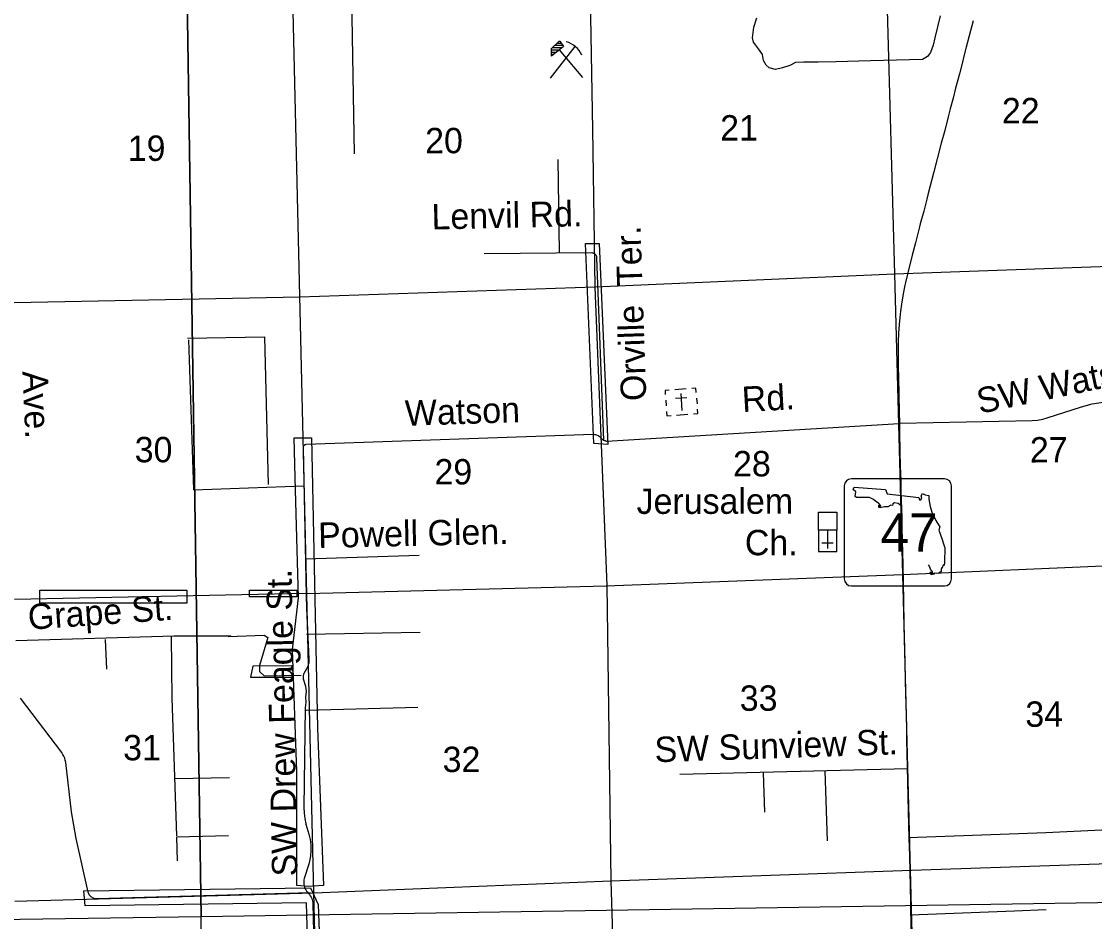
# Model space of a CAD drawing. Extents: x 2480962 to 2688785, y 277103 to 599240.
# Drawn here: x 2519285 to 2538319, y 367920 to 383888 of the extents above; entities that cross this region are included whole.
import ezdxf

# ---------------------------------------------------------------- set-up
doc = ezdxf.new("R2010")
doc.units = 0
for name, color, linetype in [('Culture', 7, 'Continuous'), ('Culture Text', 7, 'Continuous'), ('Divided_Highway', 7, 'Continuous'), ('Level 31', 7, 'Continuous'), ('Local Roads Improved', 7, 'Continuous'), ('Local Roads Paved', 7, 'Continuous'), ('Local Roads Related Text', 7, 'Continuous'), ('Local Roads Unimproved', 7, 'Continuous'), ('Roadshields State Highways', 7, 'Continuous'), ('Section Lines', 7, 'Continuous'), ('Section Numbers', 7, 'Continuous'), ('State Routes Highway Center Lines', 7, 'Continuous'), ('Township and Range lines', 7, 'Continuous'), ('Uninventoried Roads and Features', 7, 'Continuous')]:
    doc.layers.add(name, color=color, linetype=linetype)

msp = doc.modelspace()

# ---------------------------------------------------------------- linework, layer by layer
at = {"layer": 'Culture'}
for p, q in [((2528667.403, 382884.746), (2529104.645, 383444.446)), ((2528684.301, 383408.999), (2528819.588, 383535.838)), ((2528684.304, 383273.708), (2528684.301, 383408.999)), ((2528684.301, 383384.77), (2528823.13, 383384.774)), ((2528899.486, 383445.862), (2528684.304, 383273.708)), ((2528701.125, 383424.771), (2528873.13, 383424.776)), ((2528743.791, 383464.773), (2528886.244, 383464.777)), ((2528786.457, 383504.775), (2528858.243, 383504.777)), ((2528819.588, 383535.838), (2528836.5, 383535.838)), ((2528823.873, 383385.86), (2529236.91, 382893.274)), ((2528836.5, 383535.838), (2528899.486, 383445.862)), ((2528684.302, 383344.769), (2528773.13, 383344.772)), ((2528684.304, 383304.769), (2528723.13, 383304.77)), ((2530774.487, 377348.038), (2530699.674, 377342.722)), ((2530699.674, 377342.722), (2530704.993, 377267.908)), ((2531073.736, 377369.311), (2530874.236, 377355.131)), ((2530979.304, 377287.408), (2531000.576, 376988.158)), ((2531248.299, 377381.718), (2531173.486, 377376.402)), ((2531253.617, 377306.907), (2531248.299, 377381.718)), ((2530712.082, 377168.159), (2530719.173, 377068.41)), ((2530884.872, 377205.505), (2531084.373, 377219.687)), ((2531260.707, 377207.157), (2531267.797, 377107.407)), ((2530726.263, 376968.659), (2530731.581, 376893.847)), ((2530731.581, 376893.847), (2530806.395, 376899.165)), ((2530906.143, 376906.255), (2531105.643, 376920.435)), ((2531205.393, 376927.528), (2531280.206, 376932.847)), ((2531280.206, 376932.847), (2531274.889, 377007.658)), ((2533744.732, 374860.516), (2533419.732, 374860.516)), ((2533419.732, 374860.516), (2533419.732, 374485.516)), ((2533582.232, 374860.516), (2533582.232, 374535.368)), ((2533744.732, 374485.516), (2533744.732, 374860.516)), ((2533682.232, 374635.516), (2533482.089, 374635.516)), ((2533419.732, 374485.516), (2533744.732, 374485.516))]:
    msp.add_line(p, q, dxfattribs=at)
msp.add_lwpolyline([(2533744.732, 374860.516), (2533419.732, 374860.516), (2533419.732, 375185.516), (2533744.732, 375185.516)], close=True, dxfattribs=at)
msp.add_arc((2528833.749, 383111.762), 430.624, 24.542975, 74.83185, dxfattribs=at)
at = {"layer": 'Divided_Highway'}
for p, q in [((2522471.387, 368007.737), (2521773.243, 413460.785)), ((2521773.243, 413460.785), (2522471.387, 368007.737)), ((2521773.243, 413460.785), (2522471.387, 368007.737)), ((2521773.243, 413460.785), (2522471.387, 368007.737)), ((2522471.387, 368007.737), (2521773.243, 413460.785)), ((2522471.387, 368007.737), (2521773.243, 413460.785)), ((2521773.243, 413460.785), (2522471.387, 368007.737)), ((2521773.243, 413460.785), (2522471.387, 368007.737)), ((2521773.243, 413460.785), (2522471.387, 368007.737)), ((2521773.243, 413460.785), (2522471.387, 368007.737)), ((2521773.243, 413460.785), (2522471.387, 368007.737)), ((2522471.387, 368007.737), (2562034.749, 368637.924)), ((2482907.298, 367421.01), (2522471.387, 368007.737)), ((2523169.759, 322555.352), (2522471.387, 368007.737))]:
    msp.add_line(p, q, dxfattribs=at)
at = {"layer": 'Level 31'}
for points in [[(2529287.934, 379946.575), (2529531.648, 379946.575), (2529687.966, 376382.83), (2529434.503, 376402.327)], [(2524122.637, 376500.146), (2524429.274, 376500.146), (2524536.596, 371348.649), (2524643.919, 368558.255), (2524383.278, 368542.923), (2524168.632, 368558.255), (2524168.632, 369263.519), (2524168.632, 370582.057), (2524091.973, 372743.846), (2524199.296, 373663.756), (2524137.969, 375794.882)], [(2519613.033, 373796.925), (2522218.019, 373796.925), (2522218.019, 373566.92), (2519613.033, 373566.92)], [(2523328.969, 373796.925), (2524171.759, 373796.925), (2524171.759, 373681.923), (2523328.969, 373681.923)], [(2523388.521, 372449.733), (2523345.068, 372257.297), (2524105.501, 372254.193), (2524096.189, 372459.044)]]:
    msp.add_lwpolyline(points, close=True, dxfattribs=at)
msp.add_lwpolyline([(2539079.798, 363522.148), (2536630.025, 363438.396), (2530756.849, 363270.89), (2528401.297, 363155.729), (2526255.128, 363061.507), (2524485.847, 363040.569), (2524339.279, 368254.19), (2520413.36, 368201.845), (2520392.421, 368463.573), (2524412.563, 368515.918), (2524548.662, 368222.783), (2524674.291, 364862.196), (2524674.291, 363417.457), (2524674.291, 363197.606), (2527521.891, 363291.828), (2532410.97, 363490.741), (2538514.466, 363668.716)], dxfattribs=at)
at = {"layer": 'Local Roads Improved'}
for p, q in [((2525135.251, 384473.242), (2525185.062, 381539.679)), ((2528828.373, 379795.395), (2528803.145, 381441.737)), ((2529399.304, 379780.648), (2527491.633, 379766.795)), ((2529612.202, 376456.331), (2529493.165, 379692.237)), ((2537476.698, 376855.176), (2538086.743, 377052.376)), ((2534855.542, 376746.806), (2529663.774, 376436.613)), ((2534869.581, 376760.846), (2537210.18, 376810.318)), ((2529426.336, 376558.731), (2524334.703, 376381.547)), ((2529591.571, 376472.016), (2529548.385, 376512.72)), ((2524279.222, 376322.875), (2524334.341, 373710.096)), ((2524334.341, 373710.096), (2524342.268, 373474.586)), ((2524342.268, 373474.586), (2524383.613, 372580.023)), ((2526355.647, 373048.385), (2524337.648, 373010.931)), ((2524342.823, 372406.167), (2524293.823, 372317.962)), ((2524284.387, 372228.64), (2524324.934, 372095.956)), ((2519998.07, 370918.622), (2519268.262, 371880.107)), ((2524318.158, 371712.592), (2524295.254, 369942.808)), ((2520173.097, 369868.733), (2520069.013, 370742.984)), ((2520254.88, 369391.189), (2520173.097, 369868.733)), ((2524331.536, 369648.456), (2524383.282, 369470.744)), ((2520467.328, 368444.361), (2520254.88, 369391.189)), ((2524379.242, 368937.233), (2524301.471, 368684.458)), ((2524411.506, 368429.099), (2520623.382, 368322.986)), ((2524350.992, 368446.369), (2524391.624, 368398.967)), ((2524452.25, 368237.807), (2524593.022, 363140.452))]:
    msp.add_line(p, q, dxfattribs=at)
for points in [[(2535578.59, 383990.01), (2535485.621, 383594.89), (2535457.73, 383469.382), (2535411.245, 383339.225), (2535355.464, 383264.85), (2535267.143, 383213.717), (2535039.369, 383209.068), (2534346.748, 383190.474), (2533728.502, 383171.88), (2533417.056, 383167.232), (2533161.39, 383167.232), (2533017.288, 383162.584), (2532915.022, 383106.802), (2532784.865, 383064.966), (2532659.356, 383037.075), (2532547.793, 383064.966), (2532492.012, 383111.45), (2532445.527, 383195.123), (2532431.582, 383302.037), (2532375.8, 383381.061), (2532324.667, 383450.788), (2532268.886, 383520.515), (2532250.292, 383599.539), (2532273.534, 383785.477), (2532329.316, 383952.822)], [(2529493.165, 379692.237), (2529492.319, 379701.801), (2529490.478, 379711.224), (2529487.661, 379720.403), (2529483.901, 379729.238), (2529479.238, 379737.631), (2529473.723, 379745.491), (2529467.417, 379752.731), (2529460.388, 379759.273), (2529452.714, 379765.043), (2529444.479, 379769.981), (2529435.772, 379774.03), (2529426.691, 379777.147), (2529417.333, 379779.296), (2529407.802, 379780.457), (2529399.304, 379780.648)], [(2538086.743, 377052.376), (2538276.421, 377102.894), (2538470.339, 377133.308), (2538552.783, 377140.014)], [(2537210.18, 376810.318), (2537307.21, 376817.434), (2537402.966, 376834.654), (2537476.698, 376855.176)], [(2529548.385, 376512.72), (2529534.866, 376524.187), (2529520.222, 376534.178), (2529504.614, 376542.584), (2529488.213, 376549.312), (2529471.198, 376554.288), (2529453.757, 376557.459), (2529436.08, 376558.789), (2529426.336, 376558.731)], [(2524334.703, 376381.547), (2524328.708, 376381.022), (2524322.8, 376379.875), (2524317.045, 376378.117), (2524311.505, 376375.766), (2524306.243, 376372.849), (2524301.313, 376369.397), (2524296.77, 376365.45), (2524292.666, 376361.049), (2524289.043, 376356.244), (2524285.943, 376351.086), (2524283.399, 376345.633), (2524281.439, 376339.942), (2524280.084, 376334.078), (2524279.35, 376328.106), (2524279.222, 376322.875)], [(2529663.774, 376436.613), (2529650.123, 376439.646), (2529642.686, 376447.246), (2529632.968, 376449.207), (2529623.509, 376452.172), (2529614.411, 376456.11), (2529605.775, 376460.976), (2529597.695, 376466.72), (2529591.571, 376472.016)], [(2524383.613, 372580.023), (2524383.402, 372545.806), (2524379.615, 372511.796), (2524372.294, 372478.369), (2524361.519, 372445.891), (2524347.408, 372414.716), (2524342.823, 372406.167)], [(2524293.823, 372317.962), (2524288.544, 372307.163), (2524284.423, 372295.873), (2524281.504, 372284.214), (2524279.82, 372272.314), (2524279.389, 372260.302), (2524280.216, 372248.312), (2524282.292, 372236.474), (2524284.387, 372228.64)], [(2524324.934, 372095.956), (2524337.497, 372002.676), (2524322.944, 371902.154), (2524326.372, 371803.611), (2524318.158, 371712.592)], [(2520069.013, 370742.984), (2520062.587, 370780.233), (2520052.302, 370816.605), (2520038.271, 370851.702), (2520020.649, 370885.141), (2519999.627, 370916.555), (2519998.07, 370918.622)], [(2524295.254, 369942.808), (2524296.642, 369845.811), (2524308.161, 369749.491), (2524329.685, 369654.902), (2524331.536, 369648.456)], [(2524383.282, 369470.744), (2524405.568, 369375.981), (2524417.827, 369279.407), (2524419.925, 369182.081), (2524411.837, 369085.069), (2524393.654, 368989.432), (2524379.242, 368937.233)], [(2524301.471, 368684.458), (2524295.044, 368658.877), (2524291.327, 368632.766), (2524290.36, 368606.408), (2524292.153, 368580.094), (2524296.686, 368554.111), (2524303.91, 368528.744), (2524313.748, 368504.272), (2524326.088, 368480.963), (2524340.798, 368459.07), (2524350.992, 368446.369)], [(2520623.382, 368322.986), (2520607.113, 368323.383), (2520590.974, 368325.477), (2520575.143, 368329.248), (2520559.793, 368334.653), (2520545.092, 368341.632), (2520531.201, 368350.11), (2520518.271, 368359.993), (2520506.446, 368371.174), (2520495.855, 368383.53), (2520486.614, 368396.925), (2520478.823, 368411.213), (2520472.568, 368426.237), (2520467.918, 368441.833), (2520467.328, 368444.361)], [(2524391.624, 368398.967), (2524407.711, 368378.078), (2524421.527, 368355.621), (2524432.92, 368331.843), (2524441.766, 368307.004), (2524447.966, 368281.377), (2524451.454, 368255.243), (2524452.25, 368237.807)], [(2535055.196, 368042.279), (2536899.737, 368108.63), (2537463.716, 368135.17)]]:
    msp.add_lwpolyline(points, dxfattribs=at)
at = {"layer": 'Local Roads Paved'}
for p, q in [((2520770.363, 372925.5), (2520790.341, 372396.081)), ((2521940.319, 372985.444), (2521950.292, 371868.416)), ((2521950.671, 371884.683), (2522036.511, 369438.227)), ((2535001.496, 370630.109), (2530964.481, 370530.566)), ((2532441.033, 370558.217), (2532463.154, 369861.417)), ((2533536.004, 370596.928), (2533574.715, 369352.642))]:
    msp.add_line(p, q, dxfattribs=at)
for points in [[(2519185.031, 372907.579), (2521993.591, 372989.881), (2523000.546, 372986.691)], [(2535017.255, 369410.826), (2537454.09, 369502.782), (2539814.296, 369610.064), (2540335.38, 369610.064), (2540871.79, 369747.999)]]:
    msp.add_lwpolyline(points, dxfattribs=at)
at = {"layer": 'Local Roads Unimproved'}
for p, q in [((2524322.016, 374352.6), (2526339.27, 374416.98)), ((2524332.746, 371670.082), (2526317.809, 371723.732)), ((2522003.93, 370458.783), (2522974.101, 370474.899))]:
    msp.add_line(p, q, dxfattribs=at)
for points in [[(2522232.406, 378267.223), (2523596.913, 378291.029), (2523659.122, 375672.123)], [(2522248.568, 378240.585), (2522337, 375579.839), (2524285.837, 375647.341)], [(2522948.567, 372979.151), (2523592.372, 373000.611), (2523656.752, 372957.69), (2523506.531, 372464.107), (2523506.531, 372356.807), (2523592.372, 372281.696), (2524246.906, 372292.426)], [(2522959.297, 369438.227), (2522036.511, 369416.767), (2522047.241, 368998.294)]]:
    msp.add_lwpolyline(points, dxfattribs=at)
at = {"layer": 'Roadshields State Highways'}
for p, q in [((2535655.041, 375774.119), (2534005.041, 375774.119)), ((2533880.041, 375649.119), (2533880.041, 373999.119)), ((2535780.041, 373999.119), (2535780.041, 375649.119)), ((2534005.041, 373874.119), (2535655.041, 373874.119))]:
    msp.add_line(p, q, dxfattribs=at)
for points in [[(2534899.679, 375275.02), (2534879.978, 375300.364), (2534837.124, 375336.645), (2534767.898, 375346.54), (2534738.23, 375333.347), (2534734.934, 375303.663), (2534705.265, 375306.961), (2534652.522, 375277.276), (2534593.186, 375277.276), (2534517.367, 375257.487), (2534490.995, 375264.083), (2534494.292, 375306.961), (2534510.774, 375277.276), (2534527.257, 375293.768), (2534490.995, 375336.645), (2534434.956, 375379.523), (2534398.695, 375409.207), (2534326.172, 375442.19), (2534250.354, 375445.488), (2534095.42, 375442.19), (2534072.345, 375458.682), (2534085.531, 375544.437), (2534039.38, 375587.314), (2534055.863, 375626.894)], [(2534055.863, 375626.894), (2534609.668, 375587.314), (2534639.336, 375508.156), (2535203.031, 375445.488), (2535216.217, 375399.313), (2535239.292, 375399.313), (2535255.774, 375432.295), (2535245.885, 375471.875), (2535265.664, 375511.454), (2535315.111, 375488.366), (2535381.04, 375478.471), (2535381.04, 375415.804), (2535400.819, 375280.575), (2535433.783, 375184.925), (2535503.009, 375036.502), (2535549.159, 374957.343), (2535575.531, 374921.062), (2535555.752, 374864.992), (2535582.124, 374795.728), (2535615.089, 374700.078), (2535638.164, 374620.919), (2535664.536, 374551.655), (2535664.536, 374488.988), (2535657.943, 374363.653), (2535654.646, 374291.091), (2535651.35, 374235.02), (2535638.164, 374251.512), (2535621.682, 374215.231), (2535598.606, 374175.651), (2535598.606, 374129.476), (2535559.049, 374099.791), (2535516.195, 374093.195), (2535479.934, 374099.791), (2535466.748, 374080.001), (2535423.894, 374073.405), (2535404.115, 374109.686), (2535414.005, 374126.177), (2535427.19, 374103.089), (2535443.673, 374096.493), (2535443.673, 374126.177), (2535407.412, 374169.055), (2535394.226, 374221.827), (2535371.73, 374246.382)]]:
    msp.add_lwpolyline(points, dxfattribs=at)
for centre, start, end in [((2534005.041, 375649.119), 90, 180), ((2535655.041, 375649.119), 0, 90), ((2534005.041, 373999.119), 180, 270), ((2535655.041, 373999.119), 270, 0)]:
    msp.add_arc(centre, 125, start, end, dxfattribs=at)
at = {"layer": 'Section Lines'}
for p, q in [((2534626.36, 384701.325), (2534767.717, 379403.54)), ((2529370.587, 384588.964), (2529411.339, 381967.598)), ((2524469.507, 368430.983), (2524096.299, 384416.596)), ((2529411.226, 381974.845), (2529454.718, 379177.138)), ((2540035.657, 379590.067), (2534767.731, 379403.031)), ((2534767.717, 379403.54), (2529454.72, 379177.138)), ((2534767.717, 379403.54), (2534909.838, 374077.145)), ((2529454.72, 379177.138), (2524223.385, 378999.338)), ((2529454.72, 379177.138), (2529668.639, 373879.046)), ((2524223.385, 378999.338), (2513574.472, 378786.264)), ((2534909.838, 374077.144), (2540169.178, 374303.875)), ((2529658.585, 373878.665), (2534909.838, 374077.145)), ((2534909.838, 374077.144), (2535049.742, 368833.793)), ((2524345.534, 373741.103), (2529658.585, 373878.665)), ((2529668.639, 373879.046), (2529741.196, 368641.519)), ((2524345.536, 373741.035), (2519163.412, 373632.536)), ((2535049.756, 368833.288), (2535193, 363464.757)), ((2529741.197, 368641.522), (2529883.002, 363302.298)), ((2524593.022, 363140.452), (2524469.513, 368430.719))]:
    msp.add_line(p, q, dxfattribs=at)
at = {"layer": 'State Routes Highway Center Lines'}
msp.add_lwpolyline([(2536163.129, 383896.435), (2536118.317, 383720.506), (2536043.63, 383433.377), (2535996.329, 383248.32), (2535980.562, 383190.23), (2535922.472, 382961.191), (2535866.042, 382747.919), (2535853.594, 382703.107), (2535809.612, 382528.838), (2535760.651, 382337.142), (2535729.946, 382218.473), (2535722.478, 382194.407), (2535661.068, 381952.92), (2535600.489, 381727.2), (2535528.292, 381449.2), (2535468.543, 381219.33), (2535403.814, 380970.375), (2535363.981, 380813.532), (2535344.065, 380735.526), (2535288.465, 380523.914), (2535228.715, 380295.704), (2535214.608, 380244.254), (2535142.411, 379959.614), (2535102.578, 379805.262), (2535085.151, 379742.193), (2535000.506, 379407.762), (2534963.992, 379254.24), (2534953.204, 379208.598), (2534923.33, 379054.245), (2534895.115, 378874.997), (2534876.858, 378743.05), (2534870.219, 378696.579), (2534853.622, 378514.841), (2534842.834, 378357.999), (2534837.025, 378210.285), (2534832.876, 377944.732), (2534832.876, 377799.508), (2534840.344, 377530.636), (2534844.494, 377315.704), (2534847.813, 377245.166), (2534852.792, 376982.933), (2534859.431, 376743.936), (2534861.92, 376529.834), (2534865.24, 376327.35), (2534867.729, 376219.469), (2534879.347, 375843.546), (2534881.837, 375772.178), (2534881.837, 375700.811), (2534884.326, 375548.948), (2534891.795, 375241.902), (2534893.455, 375204.559), (2534900.094, 374897.514), (2534915.861, 374248.569), (2534930.798, 373614.562), (2534937.437, 373204.614), (2534954.034, 372524.135), (2534959.013, 372185.555), (2534980.589, 371364.001), (2534985.568, 371146.58), (2535003.825, 370412.99), (2535007.145, 370129.181), (2535027.061, 369397.251), (2535033.7, 369086.886), (2535053.616, 368257.033), (2535053.616, 368137.535), (2535075.193, 367169.927)], dxfattribs=at)
at = {"layer": 'Township and Range lines'}
for p, q in [((2535074.32, 368833.912), (2540294.831, 369011.504)), ((2529741.051, 368641.517), (2535074.319, 368833.943)), ((2524469.507, 368430.983), (2529741.051, 368641.517)), ((2519165.784, 368282.158), (2524469.513, 368430.719))]:
    msp.add_line(p, q, dxfattribs=at)

# ---------------------------------------------------------------- texts
at = {"layer": 'Culture Text'}
for s, rotation, p in [('Jerusalem', 0.067225, (2530196.069, 375151.309)), ('Ch.', 0.0672333, (2532116.265, 374418.038))]:
    msp.add_text(s, height=450, rotation=rotation, dxfattribs=at).set_placement(p)
at = {"layer": 'Local Roads Related Text'}
for s, rotation, p in [('Orville  Ter.', 91.9360583, (2530369.63, 377162.583)), ('SW Watson', 11.7931778, (2536281.797, 376926.21)), ('Ave.', 272.5566667, (2519300.806, 377681.217)), ('Rd.', 3.208875, (2532074.974, 376957.974)), ('Watson', 1.8898583, (2526094.132, 376713.387)), ('Powell Glen.', 1.2203639, (2524552.136, 374547.78)), ('SW Drew Feagle St.', 91.1175972, (2524180.115, 368725.452)), ('Grape St.', 3.9818861, (2519414.51, 373095.916)), ('SW Sunview St.', 1.8899083, (2530522.088, 370745.713))]:
    msp.add_text(s, height=450, rotation=rotation, dxfattribs=at).set_placement(p)
at = {"layer": 'Roadshields State Highways'}
msp.add_text('47', height=680, dxfattribs=at).set_placement((2534523.377, 374484.12))
at = {"layer": 'Section Numbers'}
for s, rotation, p in [('22', 0.0671639, (2536675.734, 382080.229)), ('21', 0.0671667, (2531678.325, 381775.164)), ('19', 0.0670778, (2521170.189, 381414.053)), ('20', 0.0671667, (2526445.532, 381549.509)), ('30', 0.0671111, (2521293.569, 376067.218)), ('27', 0.0672167, (2537171.949, 376063.663)), ('29', 0.0672194, (2526610.624, 375673.836)), ('28', 0.0672194, (2531907.117, 375817.7)), ('33', 0.0672528, (2532025.973, 371658.534)), ('34', 0.0672583, (2537091.269, 371374.737)), ('31', 0.0671444, (2521088.384, 370780.461)), ('32', 0.0672611, (2526755.577, 370571.936))]:
    msp.add_text(s, height=450, rotation=rotation, dxfattribs=at).set_placement(p)
at = {"layer": 'Uninventoried Roads and Features'}
msp.add_text('Lenvil Rd.', height=450, rotation=1.3163917, dxfattribs=at).set_placement((2526563.115, 380196.282))

doc.saveas('drawing.dxf')
